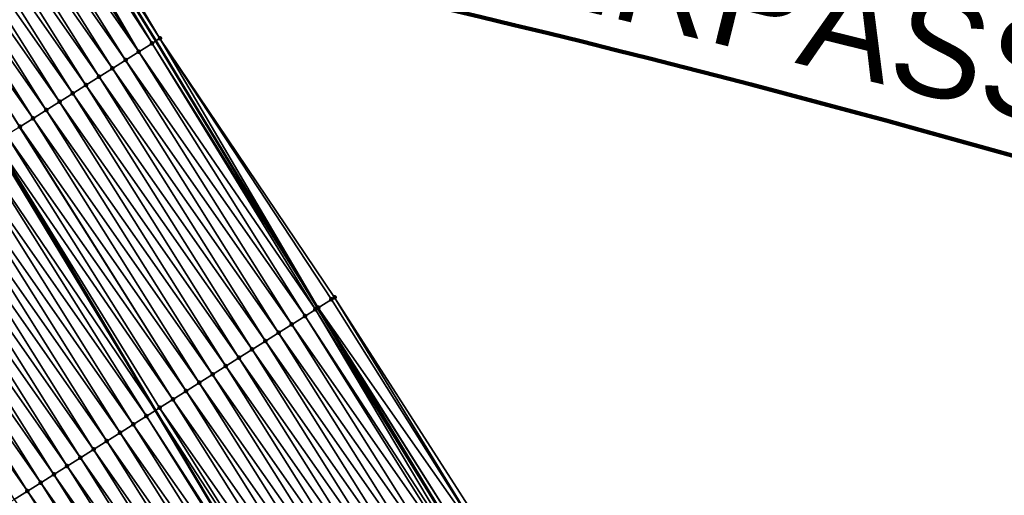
# Model space of a CAD drawing. Header units: feet. Extents: x 2017353 to 2024169, y 808050 to 818690.
# Tile 276 of 305: x 2023196 to 2023259, y 813509 to 813540. Entities that reach past the tile are written whole.
import ezdxf
from ezdxf.enums import TextEntityAlignment as Align

# ---------------------------------------------------------------- set-up
doc = ezdxf.new("R2010")
doc.units = ezdxf.units.FT
doc.header["$MEASUREMENT"] = 0
for name, color, linetype, lineweight in [('EP_Travel Lane', 172, 'Continuous', 53), ('Notes', 3, 'Continuous', 100), ('SB-Road Shots', 141, 'Continuous', 100), ('SB-Road X-Section', 40, 'Continuous', 13), ('STRIPING', 60, 'Continuous', 53)]:
    doc.layers.add(name, color=color, linetype=linetype, lineweight=lineweight)
doc.layers.add('I-77-MM15-17_SB-Surface-BORDER', color=7, linetype='Continuous')
doc.layers.add('I-77-MM15-17_SB-Surface-TIN', color=7, linetype='Continuous')
doc.styles.add('Style-Arial', font='arial.ttf')

msp = doc.modelspace()

# ---------------------------------------------------------------- linework, layer by layer
at = {"layer": 'EP_Travel Lane'}
msp.add_polyline3d([(2023194.421320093, 813555.3463802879, 318.4628187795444), (2023204.926228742, 813538.3413243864, 319.1687769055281), (2023215.282699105, 813521.2431331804, 319.8780506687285), (2023225.639466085, 813504.1444522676, 320.570867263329), (2023236.072333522, 813486.3501624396, 321.2628985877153), (2023245.948912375, 813468.9706157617, 321.899223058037), (2023255.877018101, 813451.4877409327, 322.4517125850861), (2023265.601964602, 813434.0233073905, 323.0995910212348), (2023275.32635841, 813416.5598663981, 323.7814858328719), (2023284.996142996, 813398.7343607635, 324.4486668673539), (2023294.310590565, 813381.0468244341, 325.0806575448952), (2023303.782176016, 813363.0608933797, 325.6756898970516), (2023312.75653109, 813345.1961410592, 326.2347188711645), (2023321.727080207, 813327.3305454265, 326.8261094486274), (2023330.645212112, 813308.9822243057, 327.400423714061), (2023339.098520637, 813290.8643386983, 327.9331827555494)], dxfattribs=at)
at = {"layer": 'I-77-MM15-17_SB-Surface-BORDER', "color": 3, "linetype": 'Continuous', "lineweight": -3}
msp.add_polyline3d([(2023194.975082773, 813555.6961595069, 318.5071512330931), (2023205.189514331, 813538.5075337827, 319.1876011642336), (2023216.363663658, 813521.9255594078, 319.9559401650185), (2023227.14517695, 813505.0951388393, 320.6821071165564), (2023237.925304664, 813487.4085238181, 321.4009052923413), (2023248.819575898, 813470.610404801, 322.117313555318), (2023257.663590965, 813452.4901330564, 322.5894861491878), (2023268.593012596, 813435.7017305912, 323.3364311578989), (2023277.667020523, 813417.8725349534, 323.946135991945), (2023286.990578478, 813399.801081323, 324.6073126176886), (2023295.189289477, 813381.516258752, 325.1360678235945), (2023303.901929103, 813363.1212285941, 325.6819302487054), (2023313.322156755, 813345.4811914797, 326.2663508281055), (2023322.535660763, 813327.7381463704, 326.8747219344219), (2023331.463154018, 813309.3654182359, 327.4530750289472), (2023339.589621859, 813291.094323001, 327.9617861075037)], dxfattribs=at)
at = {"layer": 'I-77-MM15-17_SB-Surface-TIN', "color": 128, "linetype": 'Continuous', "lineweight": -3}
for points in [[(2023205.189514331, 813538.5075337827, 319.1876011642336), (2023194.975082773, 813555.6961595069, 318.5071512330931), (2023194.421320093, 813555.3463802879, 318.4628187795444)], [(2023204.681612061, 813538.1869004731, 319.1512874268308), (2023194.421320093, 813555.3463802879, 318.4628187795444), (2023193.756324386, 813554.9263417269, 318.4095813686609)], [(2023205.189514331, 813538.5075337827, 319.1876011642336), (2023194.421320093, 813555.3463802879, 318.4628187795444), (2023204.926228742, 813538.3413243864, 319.1687769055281)], [(2023204.681612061, 813538.1869004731, 319.1512874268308), (2023204.926228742, 813538.3413243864, 319.1687769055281), (2023194.421320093, 813555.3463802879, 318.4628187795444)], [(2023203.836143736, 813537.6528697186, 319.0836436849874), (2023193.202203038, 813554.5764065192, 318.3669377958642), (2023192.356659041, 813554.0424961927, 318.3033828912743)], [(2023203.836143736, 813537.6528697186, 319.0836436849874), (2023193.756324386, 813554.9263417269, 318.4095813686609), (2023193.202203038, 813554.5764065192, 318.3669377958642)], [(2023203.836143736, 813537.6528697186, 319.0836436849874), (2023204.681612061, 813538.1869004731, 319.1512874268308), (2023193.756324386, 813554.9263417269, 318.4095813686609)], [(2023202.990638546, 813537.118897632, 319.0179918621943), (2023192.356659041, 813554.0424961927, 318.3033828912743), (2023191.511123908, 813553.5085717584, 318.2393489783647)], [(2023202.990638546, 813537.118897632, 319.0179918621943), (2023203.836143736, 813537.6528697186, 319.0836436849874), (2023192.356659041, 813554.0424961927, 318.3033828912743)], [(2023202.1451374, 813536.5849191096, 318.9521215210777), (2023191.511123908, 813553.5085717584, 318.2393489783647), (2023190.665625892, 813552.974588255, 318.1733095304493)], [(2023202.1451374, 813536.5849191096, 318.9521215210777), (2023202.990638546, 813537.118897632, 319.0179918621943), (2023191.511123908, 813553.5085717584, 318.2393489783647)], [(2023200.454066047, 813535.517071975, 318.8241125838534), (2023189.820132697, 813552.4405970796, 318.1070095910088), (2023188.974612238, 813551.9066492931, 318.0421828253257)], [(2023201.299594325, 813536.0510073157, 318.8885167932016), (2023190.665625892, 813552.974588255, 318.1733095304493), (2023189.820132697, 813552.4405970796, 318.1070095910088)], [(2023200.454066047, 813535.517071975, 318.8241125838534), (2023201.299594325, 813536.0510073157, 318.8885167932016), (2023189.820132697, 813552.4405970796, 318.1070095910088)], [(2023201.299594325, 813536.0510073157, 318.8885167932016), (2023202.1451374, 813536.5849191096, 318.9521215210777), (2023190.665625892, 813552.974588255, 318.1733095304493)], [(2023199.608559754, 813534.9831016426, 318.7585203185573), (2023188.974612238, 813551.9066492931, 318.0421828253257), (2023188.129090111, 813551.372704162, 317.977446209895)], [(2023199.608559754, 813534.9831016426, 318.7585203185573), (2023200.454066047, 813535.517071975, 318.8241125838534), (2023188.974612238, 813551.9066492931, 318.0421828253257)], [(2023198.763031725, 813534.4491659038, 318.6941026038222), (2023188.129090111, 813551.372704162, 317.977446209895), (2023187.283565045, 813550.8387637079, 317.912868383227)], [(2023198.763031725, 813534.4491659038, 318.6941026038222), (2023199.608559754, 813534.9831016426, 318.7585203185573), (2023188.129090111, 813551.372704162, 317.977446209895)], [(2023197.917509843, 813533.915220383, 318.6293527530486), (2023187.283565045, 813550.8387637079, 317.912868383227), (2023186.438058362, 813550.3047939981, 317.8472972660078)], [(2023197.917509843, 813533.915220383, 318.6293527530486), (2023198.763031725, 813534.4491659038, 318.6941026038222), (2023187.283565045, 813550.8387637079, 317.912868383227)], [(2023197.072003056, 813533.3812508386, 318.5637872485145), (2023186.438058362, 813550.3047939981, 317.8472972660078), (2023185.592556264, 813549.7708169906, 317.7814783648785)], [(2023197.072003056, 813533.3812508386, 318.5637872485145), (2023197.917509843, 813533.915220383, 318.6293527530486), (2023186.438058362, 813550.3047939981, 317.8472972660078)], [(2023196.203706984, 813532.832841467, 318.4952975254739), (2023196.226517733, 813532.8472471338, 318.4970619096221), (2023185.592556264, 813549.7708169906, 317.7814783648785)], [(2023196.226517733, 813532.8472471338, 318.4970619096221), (2023197.072003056, 813533.3812508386, 318.5637872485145), (2023185.592556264, 813549.7708169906, 317.7814783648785)], [(2023203.836143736, 813537.6528697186, 319.0836436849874), (2023215.139009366, 813521.1524081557, 319.8674067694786), (2023204.681612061, 813538.1869004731, 319.1512874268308)], [(2023204.681612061, 813538.1869004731, 319.1512874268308), (2023215.282699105, 813521.2431331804, 319.8780506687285), (2023204.926228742, 813538.3413243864, 319.1687769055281)], [(2023204.681612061, 813538.1869004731, 319.1512874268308), (2023215.139009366, 813521.1524081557, 319.8674067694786), (2023215.282699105, 813521.2431331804, 319.8780506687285)], [(2023205.189514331, 813538.5075337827, 319.1876011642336), (2023204.926228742, 813538.3413243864, 319.1687769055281), (2023215.315321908, 813521.2637310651, 319.8804672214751)], [(2023215.315321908, 813521.2637310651, 319.8804672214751), (2023204.926228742, 813538.3413243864, 319.1687769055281), (2023215.282699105, 813521.2431331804, 319.8780506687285)], [(2023205.189514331, 813538.5075337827, 319.1876011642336), (2023216.160935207, 813521.7975310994, 319.940277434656), (2023216.363663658, 813521.9255594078, 319.9559401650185)], [(2023205.189514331, 813538.5075337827, 319.1876011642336), (2023215.315321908, 813521.2637310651, 319.8804672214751), (2023216.160935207, 813521.7975310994, 319.940277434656)], [(2023202.990638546, 813537.118897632, 319.0179918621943), (2023214.469884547, 813520.729651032, 319.8111503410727), (2023203.836143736, 813537.6528697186, 319.0836436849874)], [(2023203.836143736, 813537.6528697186, 319.0836436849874), (2023214.469884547, 813520.729651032, 319.8111503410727), (2023215.139009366, 813521.1524081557, 319.8674067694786)], [(2023202.1451374, 813536.5849191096, 318.9521215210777), (2023213.624327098, 813520.1957621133, 319.7483222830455), (2023202.990638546, 813537.118897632, 319.0179918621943)], [(2023202.990638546, 813537.118897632, 319.0179918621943), (2023213.624327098, 813520.1957621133, 319.7483222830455), (2023214.469884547, 813520.729651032, 319.8111503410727)], [(2023200.454066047, 813535.517071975, 318.8241125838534), (2023211.933342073, 813519.1277775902, 319.6156486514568), (2023201.299594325, 813536.0510073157, 318.8885167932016)], [(2023201.299594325, 813536.0510073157, 318.8885167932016), (2023212.778803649, 813519.6618190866, 319.6836571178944), (2023202.1451374, 813536.5849191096, 318.9521215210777)], [(2023201.299594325, 813536.0510073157, 318.8885167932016), (2023211.933342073, 813519.1277775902, 319.6156486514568), (2023212.778803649, 813519.6618190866, 319.6836571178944)], [(2023202.1451374, 813536.5849191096, 318.9521215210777), (2023212.778803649, 813519.6618190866, 319.6836571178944), (2023213.624327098, 813520.1957621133, 319.7483222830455)], [(2023199.608559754, 813534.9831016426, 318.7585203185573), (2023211.087819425, 813518.593833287, 319.5509401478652), (2023200.454066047, 813535.517071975, 318.8241125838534)], [(2023200.454066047, 813535.517071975, 318.8241125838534), (2023211.087819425, 813518.593833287, 319.5509401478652), (2023211.933342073, 813519.1277775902, 319.6156486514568)], [(2023198.763031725, 813534.4491659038, 318.6941026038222), (2023210.242301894, 813518.0598808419, 319.4859551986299), (2023199.608559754, 813534.9831016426, 318.7585203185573)], [(2023199.608559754, 813534.9831016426, 318.7585203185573), (2023210.242301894, 813518.0598808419, 319.4859551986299), (2023211.087819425, 813518.593833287, 319.5509401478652)], [(2023197.917509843, 813533.915220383, 318.6293527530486), (2023209.396806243, 813517.5258935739, 319.419787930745), (2023198.763031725, 813534.4491659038, 318.6941026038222)], [(2023198.763031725, 813534.4491659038, 318.6941026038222), (2023209.396806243, 813517.5258935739, 319.419787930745), (2023210.242301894, 813518.0598808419, 319.4859551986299)], [(2023197.072003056, 813533.3812508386, 318.5637872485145), (2023208.55130047, 813516.9919224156, 319.3541676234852), (2023197.917509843, 813533.915220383, 318.6293527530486)], [(2023197.917509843, 813533.915220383, 318.6293527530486), (2023208.55130047, 813516.9919224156, 319.3541676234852), (2023209.396806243, 813517.5258935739, 319.419787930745)], [(2023196.226517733, 813532.8472471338, 318.4970619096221), (2023207.70580976, 813516.4579272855, 319.2877334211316), (2023197.072003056, 813533.3812508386, 318.5637872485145)], [(2023197.072003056, 813533.3812508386, 318.5637872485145), (2023207.70580976, 813516.4579272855, 319.2877334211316), (2023208.55130047, 813516.9919224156, 319.3541676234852)], [(2023195.380942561, 813532.3133864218, 318.4351915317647), (2023194.661508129, 813531.8591779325, 318.3828489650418), (2023206.014800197, 813515.3899818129, 319.1563856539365)], [(2023195.380942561, 813532.3133864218, 318.4351915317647), (2023206.860305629, 813515.9239535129, 319.2220243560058), (2023196.203706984, 813532.832841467, 318.4952975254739)], [(2023195.380942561, 813532.3133864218, 318.4351915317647), (2023206.014800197, 813515.3899818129, 319.1563856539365), (2023206.860305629, 813515.9239535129, 319.2220243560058)], [(2023196.203706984, 813532.832841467, 318.4952975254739), (2023206.860305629, 813515.9239535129, 319.2220243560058), (2023196.226517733, 813532.8472471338, 318.4970619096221)], [(2023196.226517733, 813532.8472471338, 318.4970619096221), (2023206.860305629, 813515.9239535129, 319.2220243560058), (2023207.70580976, 813516.4579272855, 319.2877334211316)], [(2023193.689869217, 813531.2455424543, 318.3072901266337), (2023204.901063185, 813514.6867037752, 319.0721875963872), (2023194.535360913, 813531.7795360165, 318.3736711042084)], [(2023194.535360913, 813531.7795360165, 318.3736711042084), (2023204.901063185, 813514.6867037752, 319.0721875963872), (2023194.661508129, 813531.8591779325, 318.3828489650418)], [(2023205.169266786, 813514.8560546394, 319.0922587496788), (2023206.014800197, 813515.3899818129, 319.1563856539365), (2023194.661508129, 813531.8591779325, 318.3828489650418)], [(2023205.169266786, 813514.8560546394, 319.0922587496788), (2023194.661508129, 813531.8591779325, 318.3828489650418), (2023204.901063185, 813514.6867037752, 319.0721875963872)], [(2023192.84436124, 813530.7115748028, 318.2417888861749), (2023204.323717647, 813514.3221524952, 319.028981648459), (2023193.689869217, 813531.2455424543, 318.3072901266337)], [(2023193.689869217, 813531.2455424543, 318.3072901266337), (2023204.323717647, 813514.3221524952, 319.028981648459), (2023204.901063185, 813514.6867037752, 319.0721875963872)], [(2023191.998901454, 813530.1775304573, 318.1736836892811), (2023203.478170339, 813513.7882474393, 318.9656056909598), (2023192.84436124, 813530.7115748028, 318.2417888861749)], [(2023192.84436124, 813530.7115748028, 318.2417888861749), (2023203.478170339, 813513.7882474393, 318.9656056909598), (2023204.323717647, 813514.3221524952, 319.028981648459)], [(2023191.153326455, 813529.6436694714, 318.1118040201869), (2023202.632719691, 813513.2541885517, 318.8970067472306), (2023191.998901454, 813530.1775304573, 318.1736836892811)], [(2023191.998901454, 813530.1775304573, 318.1736836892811), (2023202.632719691, 813513.2541885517, 318.8970067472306), (2023203.478170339, 813513.7882474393, 318.9656056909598)], [(2023190.307788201, 813529.1097500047, 318.0479387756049), (2023201.787221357, 813512.7202055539, 318.8309844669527), (2023191.153326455, 813529.6436694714, 318.1118040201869)], [(2023191.153326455, 813529.6436694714, 318.1118040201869), (2023201.787221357, 813512.7202055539, 318.8309844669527), (2023202.632719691, 813513.2541885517, 318.8970067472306)], [(2023188.616722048, 813528.0418945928, 317.9196488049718), (2023200.09615835, 813511.6523451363, 318.7025245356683), (2023189.462273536, 813528.5757929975, 317.9827989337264)], [(2023189.462273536, 813528.5757929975, 317.9827989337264), (2023200.94166853, 813512.1863092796, 318.7679066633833), (2023190.307788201, 813529.1097500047, 318.0479387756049)], [(2023189.462273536, 813528.5757929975, 317.9827989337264), (2023200.09615835, 813511.6523451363, 318.7025245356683), (2023200.94166853, 813512.1863092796, 318.7679066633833)], [(2023190.307788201, 813529.1097500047, 318.0479387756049), (2023200.94166853, 813512.1863092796, 318.7679066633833), (2023201.787221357, 813512.7202055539, 318.8309844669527)], [(2023187.771179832, 813527.5079814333, 317.8559977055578), (2023199.250616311, 813511.1184316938, 318.6388638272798), (2023188.616722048, 813528.0418945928, 317.9196488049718)], [(2023188.616722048, 813528.0418945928, 317.9196488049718), (2023199.250616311, 813511.1184316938, 318.6388638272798), (2023200.09615835, 813511.6523451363, 318.7025245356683)], [(2023186.925668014, 813526.9740198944, 317.7907040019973), (2023198.405086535, 813510.5844987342, 318.5745404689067), (2023187.771179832, 813527.5079814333, 317.8559977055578)], [(2023187.771179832, 813527.5079814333, 317.8559977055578), (2023198.405086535, 813510.5844987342, 318.5745404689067), (2023199.250616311, 813511.1184316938, 318.6388638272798)], [(2023186.080171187, 813526.4400344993, 317.7246003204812), (2023197.559590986, 813510.0505113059, 318.5083677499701), (2023186.925668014, 813526.9740198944, 317.7907040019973)], [(2023186.925668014, 813526.9740198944, 317.7907040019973), (2023197.559590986, 813510.0505113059, 318.5083677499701), (2023198.405086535, 813510.5844987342, 318.5745404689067)], [(2023185.23464038, 813525.9061031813, 317.6603327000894), (2023196.714070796, 813509.5165630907, 318.4435264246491), (2023186.080171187, 813526.4400344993, 317.7246003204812)], [(2023186.080171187, 813526.4400344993, 317.7246003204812), (2023196.714070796, 813509.5165630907, 318.4435264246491), (2023197.559590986, 813510.0505113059, 318.5083677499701)], [(2023185.23464038, 813525.9061031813, 317.6603327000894), (2023195.868559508, 813508.9826007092, 318.3782041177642), (2023196.714070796, 813509.5165630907, 318.4435264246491)], [(2023226.794882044, 813504.873984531, 320.6566516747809), (2023216.160935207, 813521.7975310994, 319.940277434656), (2023215.315321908, 813521.2637310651, 319.8804672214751)], [(2023226.794882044, 813504.873984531, 320.6566516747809), (2023216.363663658, 813521.9255594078, 319.9559401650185), (2023216.160935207, 813521.7975310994, 319.940277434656)], [(2023226.794882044, 813504.873984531, 320.6566516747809), (2023227.14517695, 813505.0951388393, 320.6821071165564), (2023216.363663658, 813521.9255594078, 319.9559401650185)], [(2023225.349974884, 813503.9617362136, 320.5510619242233), (2023215.139009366, 813521.1524081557, 319.8674067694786), (2023214.469884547, 813520.729651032, 319.8111503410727)], [(2023215.139009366, 813521.1524081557, 319.8674067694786), (2023225.639466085, 813504.1444522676, 320.570867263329), (2023215.282699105, 813521.2431331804, 319.8780506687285)], [(2023225.349974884, 813503.9617362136, 320.5510619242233), (2023225.639466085, 813504.1444522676, 320.570867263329), (2023215.139009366, 813521.1524081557, 319.8674067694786)], [(2023225.949357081, 813504.3400439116, 320.5920682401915), (2023215.315321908, 813521.2637310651, 319.8804672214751), (2023215.282699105, 813521.2431331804, 319.8780506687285)], [(2023225.949357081, 813504.3400439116, 320.5920682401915), (2023215.282699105, 813521.2431331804, 319.8780506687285), (2023225.639466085, 813504.1444522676, 320.570867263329)], [(2023225.949357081, 813504.3400439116, 320.5920682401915), (2023226.794882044, 813504.873984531, 320.6566516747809), (2023215.315321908, 813521.2637310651, 319.8804672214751)], [(2023225.103769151, 813503.806203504, 320.5308872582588), (2023214.469884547, 813520.729651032, 319.8111503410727), (2023213.624327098, 813520.1957621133, 319.7483222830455)], [(2023225.103769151, 813503.806203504, 320.5308872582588), (2023225.349974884, 813503.9617362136, 320.5510619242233), (2023214.469884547, 813520.729651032, 319.8111503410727)], [(2023224.258314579, 813503.2721508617, 320.4625003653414), (2023213.624327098, 813520.1957621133, 319.7483222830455), (2023212.778803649, 813519.6618190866, 319.6836571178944)], [(2023224.258314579, 813503.2721508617, 320.4625003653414), (2023225.103769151, 813503.806203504, 320.5308872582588), (2023213.624327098, 813520.1957621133, 319.7483222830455)], [(2023222.56724657, 813502.2042984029, 320.3343106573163), (2023211.933342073, 813519.1277775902, 319.6156486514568), (2023211.087819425, 813518.593833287, 319.5509401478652)], [(2023223.412768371, 813502.7382440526, 320.3990648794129), (2023212.778803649, 813519.6618190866, 319.6836571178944), (2023211.933342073, 813519.1277775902, 319.6156486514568)], [(2023222.56724657, 813502.2042984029, 320.3343106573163), (2023223.412768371, 813502.7382440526, 320.3990648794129), (2023211.933342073, 813519.1277775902, 319.6156486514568)], [(2023223.412768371, 813502.7382440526, 320.3990648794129), (2023224.258314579, 813503.2721508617, 320.4625003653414), (2023212.778803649, 813519.6618190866, 319.6836571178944)], [(2023221.721748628, 813501.6703147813, 320.2682671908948), (2023211.087819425, 813518.593833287, 319.5509401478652), (2023210.242301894, 813518.0598808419, 319.4859551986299)], [(2023221.721748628, 813501.6703147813, 320.2682671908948), (2023222.56724657, 813502.2042984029, 320.3343106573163), (2023211.087819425, 813518.593833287, 319.5509401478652)], [(2023220.876223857, 813501.1363738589, 320.2036734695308), (2023210.242301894, 813518.0598808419, 319.4859551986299), (2023209.396806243, 813517.5258935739, 319.419787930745)], [(2023220.876223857, 813501.1363738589, 320.2036734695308), (2023221.721748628, 813501.6703147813, 320.2682671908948), (2023210.242301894, 813518.0598808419, 319.4859551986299)], [(2023220.030718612, 813500.6024018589, 320.1380245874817), (2023209.396806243, 813517.5258935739, 319.419787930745), (2023208.55130047, 813516.9919224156, 319.3541676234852)], [(2023220.030718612, 813500.6024018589, 320.1380245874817), (2023220.876223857, 813501.1363738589, 320.2036734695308), (2023209.396806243, 813517.5258935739, 319.419787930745)], [(2023219.185178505, 813500.0684853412, 320.0742594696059), (2023208.55130047, 813516.9919224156, 319.3541676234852), (2023207.70580976, 813516.4579272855, 319.2877334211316)], [(2023219.185178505, 813500.0684853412, 320.0742594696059), (2023220.030718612, 813500.6024018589, 320.1380245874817), (2023208.55130047, 813516.9919224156, 319.3541676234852)], [(2023217.494211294, 813499.0004724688, 319.9406233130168), (2023206.860305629, 813515.9239535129, 319.2220243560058), (2023206.014800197, 813515.3899818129, 319.1563856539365)], [(2023218.339709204, 813499.5344561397, 320.0066684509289), (2023207.70580976, 813516.4579272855, 319.2877334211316), (2023206.860305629, 813515.9239535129, 319.2220243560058)], [(2023217.494211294, 813499.0004724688, 319.9406233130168), (2023218.339709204, 813499.5344561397, 320.0066684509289), (2023206.860305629, 813515.9239535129, 319.2220243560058)], [(2023218.339709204, 813499.5344561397, 320.0066684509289), (2023219.185178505, 813500.0684853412, 320.0742594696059), (2023207.70580976, 813516.4579272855, 319.2877334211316)], [(2023216.648713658, 813498.4664883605, 319.8745633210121), (2023206.014800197, 813515.3899818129, 319.1563856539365), (2023205.169266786, 813514.8560546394, 319.0922587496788)], [(2023216.648713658, 813498.4664883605, 319.8745633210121), (2023217.494211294, 813499.0004724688, 319.9406233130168), (2023206.014800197, 813515.3899818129, 319.1563856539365)], [(2023204.323717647, 813514.3221524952, 319.028981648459), (2023215.140601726, 813497.5142573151, 319.7624530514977), (2023204.901063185, 813514.6867037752, 319.0721875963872)], [(2023215.803173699, 813497.9325716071, 319.8107901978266), (2023205.169266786, 813514.8560546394, 319.0922587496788), (2023204.901063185, 813514.6867037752, 319.0721875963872)], [(2023215.803173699, 813497.9325716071, 319.8107901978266), (2023204.901063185, 813514.6867037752, 319.0721875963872), (2023215.140601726, 813497.5142573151, 319.7624530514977)], [(2023215.803173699, 813497.9325716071, 319.8107901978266), (2023216.648713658, 813498.4664883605, 319.8745633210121), (2023205.169266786, 813514.8560546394, 319.0922587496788)], [(2023214.957595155, 813497.3987162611, 319.7491020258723), (2023204.323717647, 813514.3221524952, 319.028981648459), (2023203.478170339, 813513.7882474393, 318.9656056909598)], [(2023214.957595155, 813497.3987162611, 319.7491020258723), (2023215.140601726, 813497.5142573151, 319.7624530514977), (2023204.323717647, 813514.3221524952, 319.028981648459)], [(2023214.112101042, 813496.8647265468, 319.6828516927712), (2023203.478170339, 813513.7882474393, 318.9656056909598), (2023202.632719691, 813513.2541885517, 318.8970067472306)], [(2023214.112101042, 813496.8647265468, 319.6828516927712), (2023214.957595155, 813497.3987162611, 319.7491020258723), (2023203.478170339, 813513.7882474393, 318.9656056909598)], [(2023213.266606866, 813496.3307369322, 319.6166047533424), (2023202.632719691, 813513.2541885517, 318.8970067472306), (2023201.787221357, 813512.7202055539, 318.8309844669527)], [(2023213.266606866, 813496.3307369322, 319.6166047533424), (2023214.112101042, 813496.8647265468, 319.6828516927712), (2023202.632719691, 813513.2541885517, 318.8970067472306)], [(2023211.575571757, 813495.2628321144, 319.4866373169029), (2023200.94166853, 813512.1863092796, 318.7679066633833), (2023200.09615835, 813511.6523451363, 318.7025245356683)], [(2023212.421127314, 813495.7967240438, 319.5495676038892), (2023201.787221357, 813512.7202055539, 318.8309844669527), (2023200.94166853, 813512.1863092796, 318.7679066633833)], [(2023211.575571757, 813495.2628321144, 319.4866373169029), (2023212.421127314, 813495.7967240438, 319.5495676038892), (2023200.94166853, 813512.1863092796, 318.7679066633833)], [(2023212.421127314, 813495.7967240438, 319.5495676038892), (2023213.266606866, 813496.3307369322, 319.6166047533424), (2023201.787221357, 813512.7202055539, 318.8309844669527)], [(2023210.730041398, 813494.7289000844, 319.4223455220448), (2023200.09615835, 813511.6523451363, 318.7025245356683), (2023199.250616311, 813511.1184316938, 318.6388638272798)], [(2023210.730041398, 813494.7289000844, 319.4223455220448), (2023211.575571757, 813495.2628321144, 319.4866373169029), (2023200.09615835, 813511.6523451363, 318.7025245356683)], [(2023209.88451196, 813494.194966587, 319.3580038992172), (2023199.250616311, 813511.1184316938, 318.6388638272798), (2023198.405086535, 813510.5844987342, 318.5745404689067)], [(2023209.88451196, 813494.194966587, 319.3580038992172), (2023210.730041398, 813494.7289000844, 319.4223455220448), (2023199.250616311, 813511.1184316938, 318.6388638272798)], [(2023209.038959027, 813493.6610704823, 319.294931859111), (2023198.405086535, 813510.5844987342, 318.5745404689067), (2023197.559590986, 813510.0505113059, 318.5083677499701)], [(2023209.038959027, 813493.6610704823, 319.294931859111), (2023209.88451196, 813494.194966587, 319.3580038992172), (2023198.405086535, 813510.5844987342, 318.5745404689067)], [(2023208.193392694, 813493.127195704, 319.2325839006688), (2023197.559590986, 813510.0505113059, 318.5083677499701), (2023196.714070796, 813509.5165630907, 318.4435264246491)], [(2023208.193392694, 813493.127195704, 319.2325839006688), (2023209.038959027, 813493.6610704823, 319.294931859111), (2023197.559590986, 813510.0505113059, 318.5083677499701)], [(2023207.34790338, 813492.5931983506, 319.1660742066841), (2023196.714070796, 813509.5165630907, 318.4435264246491), (2023195.868559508, 813508.9826007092, 318.3782041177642)], [(2023207.34790338, 813492.5931983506, 319.1660742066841), (2023208.193392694, 813493.127195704, 319.2325839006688), (2023196.714070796, 813509.5165630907, 318.4435264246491)]]:
    msp.add_3dface(points, dxfattribs=at)
at = {"layer": 'Notes', "extrusion": (0, 0, -1)}
msp.add_arc((-2023031.673292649, 812726.103943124, -300.7777821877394), 836.5818226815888, 96.82374131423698, 116.4169557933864, dxfattribs=at)
at = {"layer": 'SB-Road Shots', "lineweight": 100}
for p in [(2023204.681612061, 813538.1869004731, 319.1512874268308), (2023205.189514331, 813538.5075337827, 319.1876011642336), (2023203.836143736, 813537.6528697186, 319.0836436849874), (2023202.990638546, 813537.118897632, 319.0179918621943), (2023201.299594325, 813536.0510073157, 318.8885167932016), (2023202.1451374, 813536.5849191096, 318.9521215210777), (2023200.454066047, 813535.517071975, 318.8241125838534), (2023199.608559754, 813534.9831016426, 318.7585203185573), (2023198.763031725, 813534.4491659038, 318.6941026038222), (2023197.917509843, 813533.915220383, 318.6293527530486), (2023197.072003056, 813533.3812508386, 318.5637872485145), (2023196.226517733, 813532.8472471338, 318.4970619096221), (2023216.160935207, 813521.7975310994, 319.940277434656), (2023216.363663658, 813521.9255594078, 319.9559401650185), (2023215.139009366, 813521.1524081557, 319.8674067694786), (2023215.315321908, 813521.2637310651, 319.8804672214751), (2023214.469884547, 813520.729651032, 319.8111503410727), (2023213.624327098, 813520.1957621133, 319.7483222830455), (2023211.933342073, 813519.1277775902, 319.6156486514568), (2023212.778803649, 813519.6618190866, 319.6836571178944), (2023211.087819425, 813518.593833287, 319.5509401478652), (2023210.242301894, 813518.0598808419, 319.4859551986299), (2023209.396806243, 813517.5258935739, 319.419787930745), (2023208.55130047, 813516.9919224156, 319.3541676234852), (2023206.860305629, 813515.9239535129, 319.2220243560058), (2023207.70580976, 813516.4579272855, 319.2877334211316), (2023206.014800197, 813515.3899818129, 319.1563856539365), (2023205.169266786, 813514.8560546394, 319.0922587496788), (2023204.323717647, 813514.3221524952, 319.028981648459), (2023203.478170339, 813513.7882474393, 318.9656056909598), (2023202.632719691, 813513.2541885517, 318.8970067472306), (2023200.94166853, 813512.1863092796, 318.7679066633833), (2023201.787221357, 813512.7202055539, 318.8309844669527), (2023200.09615835, 813511.6523451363, 318.7025245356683), (2023199.250616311, 813511.1184316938, 318.6388638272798), (2023198.405086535, 813510.5844987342, 318.5745404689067), (2023197.559590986, 813510.0505113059, 318.5083677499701), (2023196.714070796, 813509.5165630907, 318.4435264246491)]:
    msp.add_point(p, dxfattribs=at)
at = {"layer": 'SB-Road X-Section', "extrusion": (0.5317168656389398, -0.8462084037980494, 0.034763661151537), "elevation": 387360.2961541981, "flags": 128}
msp.add_lwpolyline([(2145922.457946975, -13154.82576422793), (2145921.857306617, -13154.86209992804), (2145920.857306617, -13154.9297845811), (2145919.857306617, -13154.99547611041), (2145918.857306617, -13155.06138629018), (2145917.857306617, -13155.12502948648), (2145916.857306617, -13155.18947264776), (2145915.857306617, -13155.25510458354), (2145914.857306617, -13155.3195612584), (2145913.857306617, -13155.38435027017), (2145912.857306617, -13155.449955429), (2145911.857306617, -13155.51672112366), (2145911.830327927, -13155.5184865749), (2145910.857306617, -13155.57862892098), (2145909.857306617, -13155.64018655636), (2145908.857306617, -13155.70660768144), (2145907.857306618, -13155.77214853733), (2145906.857306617, -13155.84029492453), (2145905.857306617, -13155.90221201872), (2145904.857306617, -13155.96611588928), (2145903.857306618, -13156.03129512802), (2145902.857306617, -13156.09448345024), (2145901.857306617, -13156.15817304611), (2145900.857306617, -13156.22350623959), (2145899.857306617, -13156.28964990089), (2145898.857306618, -13156.35395639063), (2145897.857306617, -13156.4171921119), (2145896.857306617, -13156.48288967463), (2145895.857306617, -13156.5472635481), (2145894.857306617, -13156.61468297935)], dxfattribs=at)
at = {"layer": 'SB-Road X-Section', "extrusion": (0.5317168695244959, -0.8462084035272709, 0.03476360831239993), "elevation": 387380.3042188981, "flags": 128}
msp.add_lwpolyline([(2145923.095745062, -13154.73242937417), (2145922.855974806, -13154.74810157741), (2145921.855974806, -13154.80794796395), (2145921.647459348, -13154.82101631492), (2145920.855974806, -13154.87730676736), (2145919.855974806, -13154.94017282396), (2145918.855974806, -13155.00487709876), (2145917.855974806, -13155.07292669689), (2145916.855974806, -13155.13767433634), (2145915.855974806, -13155.20269858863), (2145914.855974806, -13155.26890587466), (2145913.855974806, -13155.33456586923), (2145912.855974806, -13155.40104025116), (2145911.855974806, -13155.46678905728), (2145910.855974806, -13155.53246745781), (2145909.855974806, -13155.59663314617), (2145908.855974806, -13155.65994851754), (2145907.855974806, -13155.72336280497), (2145906.855974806, -13155.79200323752), (2145905.855974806, -13155.85806544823), (2145904.855974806, -13155.92118140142), (2145903.855974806, -13155.9866030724), (2145902.855974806, -13156.05030228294), (2145901.855974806, -13156.11466454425), (2145900.855974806, -13156.18087728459), (2145899.855974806, -13156.24575782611), (2145898.855974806, -13156.3111196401), (2145897.855974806, -13156.37382274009), (2145896.855974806, -13156.43781044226), (2145895.855974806, -13156.50338753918), (2145894.855974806, -13156.57032695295), (2145893.855974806, -13156.63668316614)], dxfattribs=at)
at = {"layer": 'STRIPING'}
msp.add_polyline3d([(2023183.928506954, 813548.719937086, 317.6531741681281), (2023194.661508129, 813531.8591779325, 318.3828489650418), (2023204.901063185, 813514.6867037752, 319.0721875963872), (2023215.140601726, 813497.5142573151, 319.7624530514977), (2023225.303922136, 813480.1988029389, 320.4393075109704), (2023235.287503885, 813462.8805645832, 321.088988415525), (2023245.011456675, 813445.3924975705, 321.6424401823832), (2023254.940001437, 813428.0421840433, 322.303067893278), (2023264.550583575, 813410.5150595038, 322.9807015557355), (2023274.063703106, 813392.8888656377, 323.6250319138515), (2023283.450445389, 813375.2414332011, 324.301588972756), (2023292.85082136, 813357.5489961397, 324.9741595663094), (2023301.821426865, 813339.6832882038, 325.5612898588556), (2023310.791877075, 813321.817889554, 326.1601583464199), (2023319.545183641, 813303.7832803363, 326.7282196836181), (2023327.998397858, 813285.6655968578, 327.2692548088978)], dxfattribs=at)

# ---------------------------------------------------------------- texts
at = {"layer": 'Notes', "style": 'Style-Arial'}
msp.add_text('C.L. OVERPASS - I-20 RAMP', height=6.343969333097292, rotation=346.1479401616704, dxfattribs=at).set_placement((2023198.993047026, 813555.0230713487, -590.8548859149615), align=Align.TOP_LEFT)

doc.saveas('drawing.dxf')
